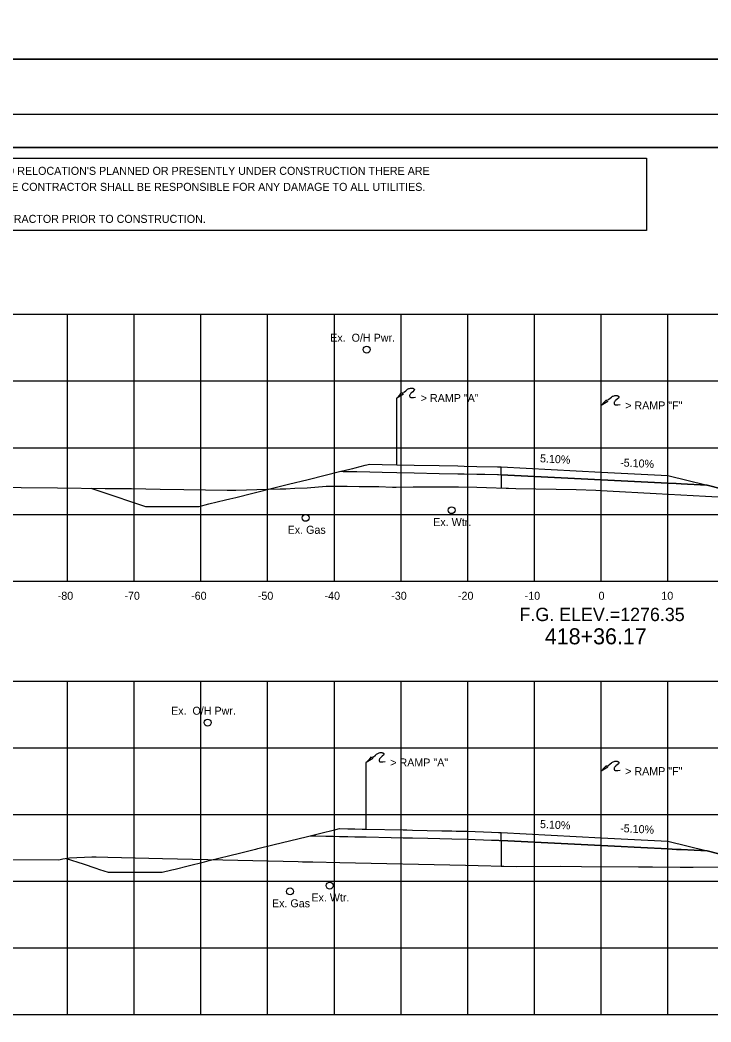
# Model space of a CAD drawing. Extents: x 2148105 to 2149976, y 144169 to 149705.
# Drawn here: x 2148326.2 to 2148429.8, y 148840.8 to 148991 of the extents above; entities that cross this region are included whole.
import ezdxf

# ---------------------------------------------------------------- set-up
doc = ezdxf.new("R2010")
doc.units = 0
for name, color, linetype in [('Bridge M-Header', 7, 'Continuous'), ('Default', 7, 'Continuous'), ('INR_Tracking', 7, 'Continuous'), ('PH1a-PR-ServRd', 7, 'Continuous'), ('PH2-PR-Barrier', 7, 'Continuous'), ('PR-AttenuatorPad', 7, 'Continuous'), ('PR_Align_Ramp_E', 7, 'Continuous'), ('PR_Align_Ramp_J', 7, 'Continuous'), ('PR_Storm_Channel', 7, 'Continuous'), ('PR_Storm_Conc_Box_PH1B', 7, 'Continuous'), ('PR_Storm_Conc_Pipe', 7, 'Continuous'), ('PR_Storm_Conc_Pipe_PH1B', 7, 'Continuous'), ('PR_Storm_Inlet_CICI_PH1B', 7, 'Continuous'), ('PR_Storm_Junction_Box_PH1A', 7, 'Continuous'), ('PR_Storm_Junction_Box_PH1B', 7, 'Continuous'), ('PR_Storm_MH', 7, 'Continuous'), ('PR_Storm_MH_PH1B', 7, 'Continuous'), ('PR_Storm_Standard_Median_Drain_PH1B', 7, 'Continuous'), ('PR_Storm_Txt_PH1B', 7, 'Continuous'), ('TopCut', 7, 'Continuous')]:
    doc.layers.add(name, color=color, linetype=linetype)

# ---------------------------------------------------------------- blocks, each defined once
blk = doc.blocks.new('POINT_DISPLAY')
at = {"layer": 'Default'}
blk.add_line((0, 0), (0, 0), dxfattribs=at)

msp = doc.modelspace()

# ---------------------------------------------------------------- linework, layer by layer
at = {"layer": 'INR_Tracking'}
for points in [[(2148398.32, 148922.85), (2148413.32, 148922.09), (2148413.32, 148922.09), (2148415.32, 148921.99), (2148423.32, 148921.58), (2148423.32, 148921.58), (2148424.54, 148921.52), (2148425.31, 148921.48), (2148429.18, 148921.28), (2148429.19, 148921.28), (2148429.21, 148921.27), (2148436.07, 148919.56), (2148436.08, 148919.56), (2148441.35, 148919.56), (2148444.07, 148919.56), (2148508.03, 148934.14), (2148508.04, 148934.14)], [(2148398.32, 148868.02), (2148413.32, 148867.25), (2148413.32, 148867.25), (2148415.32, 148867.15), (2148419.28, 148866.95), (2148423.32, 148866.74), (2148424.62, 148866.68), (2148425.31, 148866.64), (2148429.19, 148866.44), (2148429.19, 148866.44), (2148435.8, 148864.79), (2148435.81, 148864.79), (2148439.61, 148864.79), (2148443.81, 148864.79), (2148443.83, 148864.8), (2148504.64, 148878.48)]]:
    msp.add_lwpolyline(points, dxfattribs=at)
at = {"layer": 'PH1a-PR-ServRd'}
msp.add_lwpolyline([(2148570.82, 148761.91), (2148255.82, 148761.91), (2148255.82, 148971.91), (2148570.82, 148971.91)], close=True, dxfattribs=at)
at = {"layer": 'PH2-PR-Barrier'}
for p, q in [((2148413.32, 148923.26), (2148413.32, 148933.26)), ((2148413.32, 148868.42), (2148413.32, 148878.42))]:
    msp.add_line(p, q, dxfattribs=at)
for points in [[(2148413.32, 148933.26), (2148413.84, 148933.81), (2148414.1, 148934.11), (2148414.18, 148933.94), (2148414.32, 148933.83), (2148413.32, 148933.26)], [(2148414.33, 148934.07), (2148414.69, 148934.36), (2148414.85, 148934.49), (2148414.94, 148934.56), (2148415.04, 148934.62), (2148415.14, 148934.66), (2148415.26, 148934.7), (2148415.39, 148934.73), (2148415.49, 148934.74), (2148415.57, 148934.74), (2148415.65, 148934.73), (2148415.72, 148934.72), (2148415.78, 148934.71), (2148415.83, 148934.68), (2148415.87, 148934.66), (2148415.91, 148934.63), (2148415.95, 148934.58), (2148415.98, 148934.53), (2148415.97, 148934.47), (2148415.96, 148934.43), (2148415.91, 148934.36), (2148415.72, 148934.2), (2148415.53, 148934.03), (2148415.46, 148933.96), (2148415.39, 148933.88), (2148415.33, 148933.79), (2148415.29, 148933.73), (2148415.25, 148933.64), (2148415.25, 148933.56), (2148415.27, 148933.48), (2148415.31, 148933.41), (2148415.36, 148933.37), (2148415.42, 148933.35), (2148415.53, 148933.33), (2148415.66, 148933.34), (2148415.82, 148933.36), (2148416.15, 148933.39)], [(2148413.32, 148878.42), (2148413.84, 148878.97), (2148414.1, 148879.28), (2148414.18, 148879.11), (2148414.32, 148879), (2148413.32, 148878.42)], [(2148414.33, 148879.23), (2148414.69, 148879.52), (2148414.85, 148879.65), (2148414.94, 148879.73), (2148415.04, 148879.78), (2148415.14, 148879.83), (2148415.26, 148879.87), (2148415.39, 148879.9), (2148415.49, 148879.91), (2148415.57, 148879.91), (2148415.65, 148879.9), (2148415.72, 148879.89), (2148415.78, 148879.87), (2148415.83, 148879.85), (2148415.87, 148879.82), (2148415.91, 148879.79), (2148415.95, 148879.75), (2148415.98, 148879.69), (2148415.97, 148879.63), (2148415.96, 148879.6), (2148415.91, 148879.53), (2148415.72, 148879.36), (2148415.53, 148879.2), (2148415.46, 148879.13), (2148415.39, 148879.05), (2148415.33, 148878.96), (2148415.29, 148878.89), (2148415.25, 148878.81), (2148415.25, 148878.73), (2148415.27, 148878.64), (2148415.31, 148878.58), (2148415.36, 148878.54), (2148415.42, 148878.52), (2148415.53, 148878.5), (2148415.66, 148878.51), (2148415.82, 148878.52), (2148416.15, 148878.56)]]:
    msp.add_lwpolyline(points, dxfattribs=at)
at = {"layer": 'PR-AttenuatorPad'}
for p, q in [((2148382.67, 148924.36), (2148382.67, 148934.36)), ((2148378.11, 148869.71), (2148378.11, 148879.71))]:
    msp.add_line(p, q, dxfattribs=at)
for points in [[(2148383.68, 148935.17), (2148384.04, 148935.46), (2148384.2, 148935.59), (2148384.3, 148935.67), (2148384.4, 148935.72), (2148384.49, 148935.77), (2148384.61, 148935.81), (2148384.74, 148935.84), (2148384.84, 148935.85), (2148384.92, 148935.85), (2148385, 148935.84), (2148385.08, 148935.83), (2148385.13, 148935.81), (2148385.18, 148935.79), (2148385.22, 148935.76), (2148385.26, 148935.73), (2148385.3, 148935.69), (2148385.33, 148935.63), (2148385.32, 148935.57), (2148385.31, 148935.54), (2148385.26, 148935.47), (2148385.07, 148935.3), (2148384.89, 148935.14), (2148384.81, 148935.07), (2148384.74, 148934.99), (2148384.68, 148934.9), (2148384.64, 148934.83), (2148384.6, 148934.75), (2148384.6, 148934.67), (2148384.62, 148934.58), (2148384.66, 148934.52), (2148384.71, 148934.48), (2148384.77, 148934.46), (2148384.88, 148934.44), (2148385.01, 148934.45), (2148385.17, 148934.46), (2148385.5, 148934.5)], [(2148382.67, 148934.36), (2148383.19, 148934.91), (2148383.45, 148935.22), (2148383.53, 148935.05), (2148383.68, 148934.94), (2148382.67, 148934.36)], [(2148378.11, 148879.71), (2148378.62, 148880.26), (2148378.88, 148880.57), (2148378.97, 148880.4), (2148379.11, 148880.29), (2148378.11, 148879.71)], [(2148379.12, 148880.53), (2148379.47, 148880.82), (2148379.63, 148880.95), (2148379.73, 148881.02), (2148379.83, 148881.08), (2148379.93, 148881.12), (2148380.04, 148881.16), (2148380.18, 148881.19), (2148380.27, 148881.2), (2148380.35, 148881.2), (2148380.44, 148881.19), (2148380.51, 148881.18), (2148380.56, 148881.16), (2148380.61, 148881.14), (2148380.66, 148881.12), (2148380.69, 148881.09), (2148380.73, 148881.04), (2148380.76, 148880.99), (2148380.76, 148880.93), (2148380.75, 148880.89), (2148380.69, 148880.82), (2148380.5, 148880.66), (2148380.32, 148880.49), (2148380.24, 148880.42), (2148380.18, 148880.34), (2148380.11, 148880.25), (2148380.08, 148880.19), (2148380.04, 148880.1), (2148380.03, 148880.02), (2148380.05, 148879.94), (2148380.1, 148879.87), (2148380.14, 148879.83), (2148380.2, 148879.81), (2148380.31, 148879.79), (2148380.45, 148879.8), (2148380.6, 148879.82), (2148380.94, 148879.85)]]:
    msp.add_lwpolyline(points, dxfattribs=at)
at = {"layer": 'PR_Align_Ramp_E'}
for points in [[(2148219.95, 149225.16), (2148579.95, 149225.16), (2148579.95, 148985.16), (2148219.95, 148985.16)], [(2148219.95, 148985.16), (2148579.95, 148985.16), (2148579.95, 148745.16), (2148219.95, 148745.16)]]:
    msp.add_lwpolyline(points, close=True, dxfattribs=at)
at = {"layer": 'PR_Align_Ramp_J'}
msp.add_lwpolyline([(2148236.32, 148976.91), (2148576.32, 148976.91), (2148576.32, 148756.91), (2148236.32, 148756.91)], close=True, dxfattribs=at)
at = {"layer": 'PR_Storm_Channel'}
for points in [[(2148398.32, 148924.02), (2148413.32, 148923.26), (2148415.32, 148923.15), (2148423.32, 148922.75), (2148429.19, 148921.28)], [(2148398.32, 148869.19), (2148413.32, 148868.42), (2148415.32, 148868.32), (2148423.32, 148867.91), (2148429.19, 148866.44)]]:
    msp.add_lwpolyline(points, dxfattribs=at)
at = {"layer": 'PR_Storm_Conc_Box_PH1B'}
for p, q in [((2148263.32, 148946.91), (2148563.32, 148946.91)), ((2148333.32, 148906.91), (2148333.32, 148946.91)), ((2148343.32, 148906.91), (2148343.32, 148946.91)), ((2148353.32, 148906.91), (2148353.32, 148946.91)), ((2148363.32, 148906.91), (2148363.32, 148946.91)), ((2148373.32, 148906.91), (2148373.32, 148946.91)), ((2148383.32, 148906.91), (2148383.32, 148946.91)), ((2148393.32, 148906.91), (2148393.32, 148946.91)), ((2148403.32, 148906.91), (2148403.32, 148946.91)), ((2148413.32, 148906.91), (2148413.32, 148946.91)), ((2148423.32, 148906.91), (2148423.32, 148946.91)), ((2148263.32, 148936.91), (2148563.32, 148936.91)), ((2148263.32, 148926.91), (2148563.32, 148926.91)), ((2148263.32, 148916.91), (2148563.32, 148916.91)), ((2148263.32, 148906.91), (2148563.32, 148906.91)), ((2148263.32, 148891.91), (2148563.32, 148891.91)), ((2148333.32, 148841.91), (2148333.32, 148891.91)), ((2148343.32, 148841.91), (2148343.32, 148891.91)), ((2148353.32, 148841.91), (2148353.32, 148891.91)), ((2148363.32, 148841.91), (2148363.32, 148891.91)), ((2148373.32, 148841.91), (2148373.32, 148891.91)), ((2148383.32, 148841.91), (2148383.32, 148891.91)), ((2148393.32, 148841.91), (2148393.32, 148891.91)), ((2148403.32, 148841.91), (2148403.32, 148891.91)), ((2148413.32, 148841.91), (2148413.32, 148891.91)), ((2148423.32, 148841.91), (2148423.32, 148891.91)), ((2148263.32, 148881.91), (2148563.32, 148881.91)), ((2148263.32, 148871.91), (2148563.32, 148871.91)), ((2148263.32, 148861.91), (2148563.32, 148861.91)), ((2148263.32, 148851.91), (2148563.32, 148851.91)), ((2148263.32, 148841.91), (2148563.32, 148841.91))]:
    msp.add_line(p, q, dxfattribs=at)
at = {"layer": 'PR_Storm_Conc_Pipe'}
for points in [[(2148398.32, 148922.85), (2148398.32, 148923.19), (2148398.32, 148924.02)], [(2148336.8, 148920.82), (2148338.18, 148920.37), (2148344.99, 148918.11), (2148345.25, 148918.11), (2148345.73, 148918.11), (2148346.77, 148918.11), (2148347.6, 148918.11), (2148348.6, 148918.11), (2148349.02, 148918.11), (2148351.42, 148918.11), (2148353.05, 148918.11), (2148354.52, 148918.47), (2148357.02, 148919.09), (2148357.67, 148919.25), (2148358.54, 148919.46), (2148361.09, 148920.1), (2148364.44, 148920.92), (2148366.44, 148921.42), (2148369.38, 148922.15), (2148374.31, 148923.37), (2148374.62, 148923.36), (2148375.86, 148923.34), (2148376.38, 148923.33), (2148376.45, 148923.32), (2148376.65, 148923.32), (2148376.71, 148923.32), (2148378.65, 148923.28), (2148380.5, 148923.24), (2148382.67, 148923.19), (2148385.28, 148923.14), (2148389.05, 148923.06), (2148391.81, 148923), (2148392.77, 148922.98), (2148394.7, 148922.94), (2148395.87, 148922.92), (2148397.76, 148922.88), (2148397.93, 148922.87), (2148398.32, 148922.85)], [(2148333.12, 148865.33), (2148335.66, 148864.5), (2148337.58, 148863.86), (2148338.1, 148863.69), (2148339.4, 148863.26), (2148339.79, 148863.26), (2148340.02, 148863.26), (2148342.22, 148863.26), (2148343.45, 148863.26), (2148344.83, 148863.26), (2148347.29, 148863.26), (2148347.37, 148863.26), (2148347.5, 148863.26), (2148348.95, 148863.62), (2148349.44, 148863.74), (2148351.42, 148864.22), (2148353.88, 148864.83), (2148354.57, 148865), (2148359.09, 148866.11), (2148361.3, 148866.66), (2148361.56, 148866.72), (2148361.84, 148866.79), (2148364.32, 148867.4), (2148369.11, 148868.58), (2148369.71, 148868.73), (2148370.53, 148868.71), (2148372.06, 148868.68), (2148373.16, 148868.65), (2148374.07, 148868.63), (2148375.36, 148868.61), (2148376.39, 148868.58), (2148377.49, 148868.56), (2148378.11, 148868.55), (2148381.86, 148868.47), (2148383.66, 148868.43), (2148384.45, 148868.41), (2148385.02, 148868.4), (2148387.33, 148868.35), (2148390.93, 148868.28), (2148393.25, 148868.23), (2148396.88, 148868.08), (2148397.94, 148868.04), (2148398.03, 148868.03), (2148398.2, 148868.02), (2148398.21, 148868.02), (2148398.32, 148868.02)], [(2148398.32, 148868.02), (2148398.32, 148868.35), (2148398.32, 148869.19)]]:
    msp.add_lwpolyline(points, dxfattribs=at)
at = {"layer": 'PR_Storm_Conc_Pipe_PH1B'}
msp.add_lwpolyline([(2148255.82, 148761.91), (2148570.82, 148761.91), (2148570.82, 148971.91), (2148255.82, 148971.91)], close=True, dxfattribs=at)
msp.add_lwpolyline([(2148255.82, 148761.91), (2148570.82, 148761.91), (2148570.82, 148971.91), (2148255.82, 148971.91)], close=True, dxfattribs=at)
at = {"layer": 'PR_Storm_Inlet_CICI_PH1B'}
for points in [[(2148320.87, 148921.01), (2148331.81, 148920.87), (2148338.94, 148920.8), (2148340.82, 148920.79), (2148341.37, 148920.78), (2148341.77, 148920.78), (2148342.9, 148920.77), (2148347.22, 148920.69), (2148350.77, 148920.65), (2148357.23, 148920.56), (2148358.56, 148920.54), (2148363.28, 148920.68), (2148365.2, 148920.72), (2148366.04, 148920.75), (2148367.42, 148920.83), (2148369.24, 148920.91), (2148372.11, 148921.13), (2148372.36, 148921.12), (2148375.23, 148921.15), (2148377.02, 148921.1), (2148377.65, 148921.11), (2148379.99, 148921.08), (2148382.05, 148920.99), (2148382.32, 148920.98), (2148382.57, 148920.97), (2148385.15, 148921.02), (2148387.71, 148921.06), (2148389.07, 148921.05), (2148391.91, 148921.06), (2148394.68, 148921.01), (2148400.52, 148920.8), (2148409.55, 148920.65), (2148412.54, 148920.54), (2148414.2, 148920.45), (2148421.58, 148920.05), (2148428.94, 148919.66), (2148431.85, 148919.51)], [(2148317.22, 148865.23), (2148332.01, 148865.14), (2148332.62, 148865.25), (2148333.62, 148865.42), (2148336.98, 148865.57), (2148337.61, 148865.59), (2148339.38, 148865.53), (2148347.54, 148865.32), (2148367.89, 148864.87), (2148368.54, 148864.84), (2148368.84, 148864.84), (2148368.93, 148864.84), (2148369.14, 148864.84), (2148369.37, 148864.83), (2148370.12, 148864.83), (2148374.16, 148864.73), (2148392.99, 148864.34), (2148400.63, 148864.11), (2148407.22, 148864.17), (2148410.36, 148864.12), (2148418.92, 148864.08), (2148421.02, 148864.08), (2148425.18, 148864.02), (2148427.11, 148864.02), (2148431.28, 148864.07)]]:
    msp.add_lwpolyline(points, dxfattribs=at)
at = {"layer": 'PR_Storm_Junction_Box_PH1A'}
for centre in [(2148378.18, 148941.62), (2148390.9, 148917.54), (2148369.02, 148916.39), (2148354.32, 148885.69), (2148366.68, 148860.38), (2148372.63, 148861.25)]:
    msp.add_circle(centre, 0.516, dxfattribs=at)
at = {"layer": 'PR_Storm_MH'}
msp.add_lwpolyline([(2148257.69, 148970.34), (2148420.12, 148970.34), (2148420.12, 148959.47), (2148257.69, 148959.47)], close=True, dxfattribs=at)
at = {"layer": 'PR_Storm_Standard_Median_Drain_PH1B'}
for p, q in [((2148263.32, 148906.91), (2148563.32, 148906.91)), ((2148263.32, 148841.91), (2148563.32, 148841.91))]:
    msp.add_line(p, q, dxfattribs=at)
at = {"layer": 'PR_Storm_Txt_PH1B'}
for points in [[(2148374.31, 148923.37), (2148374.8, 148923.49), (2148375.85, 148923.75), (2148376.1, 148923.81), (2148376.45, 148923.9), (2148377.92, 148924.27), (2148378.65, 148924.45), (2148380.5, 148924.41), (2148382.67, 148924.36), (2148385.27, 148924.31), (2148389.05, 148924.23), (2148391.81, 148924.17), (2148392.77, 148924.15), (2148394.7, 148924.11), (2148397.76, 148924.05), (2148397.93, 148924.04), (2148398.32, 148924.02)], [(2148369.71, 148868.73), (2148371.5, 148869.17), (2148373.16, 148869.58), (2148373.55, 148869.67), (2148374.07, 148869.8), (2148375.36, 148869.77), (2148376.39, 148869.75), (2148377.49, 148869.73), (2148378.11, 148869.71), (2148383.66, 148869.6), (2148384.21, 148869.59), (2148385.02, 148869.57), (2148389.45, 148869.47), (2148390.93, 148869.44), (2148391.59, 148869.43), (2148393.25, 148869.39), (2148396.89, 148869.25), (2148397.93, 148869.2), (2148398.16, 148869.19), (2148398.2, 148869.19), (2148398.2, 148869.19), (2148398.32, 148869.19)]]:
    msp.add_lwpolyline(points, dxfattribs=at)
at = {"layer": 'TopCut'}
for points in [[(2148436.07, 148919.56), (2148429.21, 148921.27), (2148429.19, 148921.28), (2148429.18, 148921.28), (2148425.31, 148921.48), (2148424.54, 148921.52), (2148423.32, 148921.58), (2148423.32, 148921.58), (2148415.32, 148921.99), (2148413.32, 148922.09), (2148413.32, 148922.09), (2148398.32, 148922.85), (2148398.32, 148920.88), (2148400.52, 148920.8), (2148409.55, 148920.65), (2148412.54, 148920.54), (2148414.2, 148920.45), (2148421.58, 148920.05), (2148428.94, 148919.66), (2148431.85, 148919.51)], [(2148435.8, 148864.79), (2148429.19, 148866.44), (2148429.19, 148866.44), (2148425.31, 148866.64), (2148424.62, 148866.68), (2148423.32, 148866.74), (2148419.28, 148866.95), (2148415.32, 148867.15), (2148413.32, 148867.25), (2148413.32, 148867.25), (2148398.32, 148868.02), (2148398.32, 148864.18), (2148400.63, 148864.11), (2148407.22, 148864.17), (2148410.36, 148864.12), (2148418.92, 148864.08), (2148421.02, 148864.08), (2148425.18, 148864.02), (2148427.11, 148864.02), (2148431.28, 148864.07)]]:
    msp.add_lwpolyline(points, dxfattribs=at)

# ---------------------------------------------------------------- block references
at = {"layer": 'PR_Storm_Conc_Pipe_PH1B', "xscale": 10, "yscale": 10}
for p in [(2148398.32, 148924.02), (2148398.32, 148924.02), (2148415.32, 148923.15), (2148415.32, 148923.15), (2148423.32, 148922.75), (2148423.32, 148922.75), (2148398.32, 148869.19), (2148398.32, 148869.19), (2148415.32, 148868.32), (2148415.32, 148868.32), (2148423.32, 148867.91), (2148423.32, 148867.91)]:
    msp.add_blockref('POINT_DISPLAY', p, dxfattribs=at)

# ---------------------------------------------------------------- texts
at = {"layer": 'Bridge M-Header'}
for s, p in [('5.10%', (2148404.13, 148924.73)), ('-5.10%', (2148416.14, 148924.11)), ('5.10%', (2148404.13, 148869.89)), ('-5.10%', (2148416.14, 148869.28))]:
    msp.add_text(s, height=1.2, rotation=357.0804, dxfattribs=at).set_placement(p)
at = {"layer": 'PH2-PR-Barrier'}
for p in [(2148416.92, 148932.65), (2148416.92, 148877.81)]:
    msp.add_text('> RAMP "F"', height=1.2, rotation=360, dxfattribs=at).set_placement(p)
at = {"layer": 'PR-AttenuatorPad'}
for p in [(2148386.27, 148933.76), (2148381.7, 148879.11)]:
    msp.add_text('> RAMP "A"', height=1.2, rotation=360, dxfattribs=at).set_placement(p)
at = {"layer": 'PR_Storm_Junction_Box_PH1A'}
for s, p in [('Ex.  O/H Pwr.', (2148372.7, 148942.8)), ('Ex. Wtr.', (2148388.14, 148915.16)), ('Ex. Gas', (2148366.32, 148914)), ('Ex.  O/H Pwr.', (2148348.84, 148886.87)), ('Ex. Gas', (2148363.97, 148858)), ('Ex. Wtr.', (2148369.88, 148858.87))]:
    msp.add_text(s, height=1.2, rotation=360, dxfattribs=at).set_placement(p)
at = {"layer": 'PR_Storm_Junction_Box_PH1B'}
msp.add_text('418+36.17', height=2.4, dxfattribs=at).set_placement((2148404.88, 148897.43))
at = {"layer": 'PR_Storm_MH'}
for s, p in [("(CAUTION) THE LOCATION OF ALL UTILITIES AS SHOWN ARE APPROXIMATE. DUE TO RELOCATION'S PLANNED OR PRESENTLY UNDER CONSTRUCTION THERE ARE ", (2148258.92, 148967.82)), ('SOME UTILITIES THAT WILL BE RELOCATED AND NOT SHOWN ON THESE PLANS. THE CONTRACTOR SHALL BE RESPONSIBLE FOR ANY DAMAGE TO ALL UTILITIES.', (2148258.92, 148965.42)), ('DEPTH & LOCATION OF EXISTING UTILITIES SHALL BE FIELD VERIFIED BY THE CONTRACTOR PRIOR TO CONSTRUCTION.', (2148258.92, 148960.62))]:
    msp.add_text(s, height=1.2, dxfattribs=at).set_placement(p)
at = {"layer": 'PR_Storm_MH_PH1B'}
for s, height, p in [('-80', 1.2, (2148331.85, 148904.11)), ('-70', 1.2, (2148341.85, 148904.11)), ('-60', 1.2, (2148351.85, 148904.11)), ('-50', 1.2, (2148361.85, 148904.11)), ('-40', 1.2, (2148371.85, 148904.11)), ('-30', 1.2, (2148381.85, 148904.11)), ('-20', 1.2, (2148391.85, 148904.11)), ('-10', 1.2, (2148401.85, 148904.11)), ('0', 1.2, (2148412.93, 148904.11)), ('10', 1.2, (2148422.34, 148904.11)), ('F.G. ELEV.=1276.35', 2, (2148401.08, 148900.91))]:
    msp.add_text(s, height=height, dxfattribs=at).set_placement(p)

doc.saveas('drawing.dxf')
